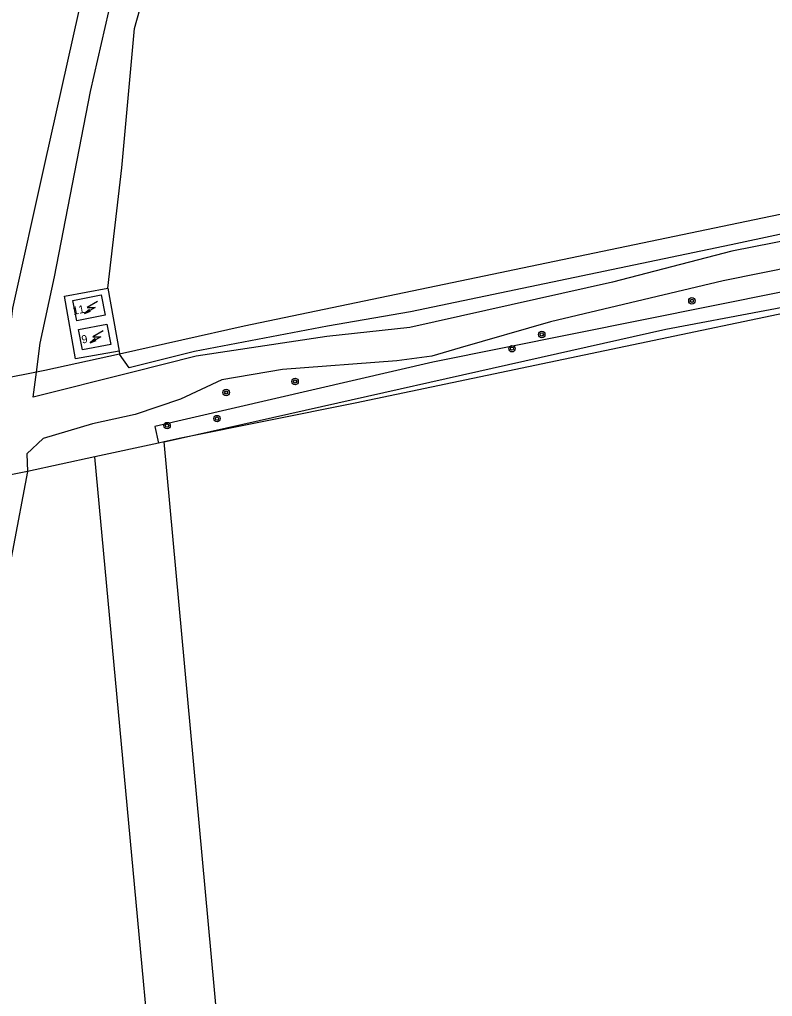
# Model space of a CAD drawing. Extents: x 126000 to 131009, y 393000 to 395500.
# Drawn here: x 128339.8 to 128433.7, y 395218 to 395340 of the extents above; entities that cross this region are included whole.
import ezdxf

# ---------------------------------------------------------------- set-up
doc = ezdxf.new("R2010")
doc.units = 0
for name, color, linetype in [('gg-afsc-draadraster', 7, 'Continuous'), ('gg-afsc-hekwerk', 7, 'Continuous'), ('gg-anno-huisnummerreeks BGT', 7, 'Continuous'), ('gg-bbg-hoofdgebouw', 7, 'Continuous'), ('gg-knt-onverhard', 7, 'Continuous'), ('gg-kntw-greppel-droge sloot', 7, 'Continuous'), ('gt-grn-groengrens', 7, 'Continuous'), ('gt-symb-boom', 7, 'Continuous'), ('gt-symb-trafo symbool', 7, 'Continuous')]:
    doc.layers.add(name, color=color, linetype=linetype)

# ---------------------------------------------------------------- blocks, each defined once
blk = doc.blocks.new('gt0-BOOM')
at = {"layer": 'gt-symb-boom'}
for radius in [0.4, 0.2]:
    blk.add_circle((0, 0), radius, dxfattribs=at)
blk = doc.blocks.new('gt0-HSP')
at = {"layer": 'gt-symb-trafo symbool'}
for points in [[(0.77, 0.75), (-0.53, 0), (0.47, 0), (-0.83, -0.75)], [(-0.22, -0.24), (-0.83, -0.75), (-0.08, -0.48)]]:
    blk.add_lwpolyline(points, dxfattribs=at)

msp = doc.modelspace()

# ---------------------------------------------------------------- linework, layer by layer
at = {"layer": 'gg-afsc-draadraster'}
for p, q in [((128341.89, 395296), (128337.89, 395295.24)), ((128357.1, 395287.15), (128349.18, 395285.43)), ((128349.18, 395285.43), (128340.78, 395283.62)), ((128340.78, 395283.62), (128336.68, 395262.07))]:
    msp.add_line(p, q, dxfattribs=at)
for points in [[(128468.7, 395322.74), (128433.49, 395315.45), (128367.82, 395301.75), (128352.27, 395298.28)], [(128559.04, 395222.78), (128544.25, 395264.86), (128523.46, 395322.14), (128472.55, 395311.21), (128381.66, 395292.13), (128359.9, 395287.75), (128357.81, 395287.3)], [(128352.27, 395298.28), (128342.95, 395296.21), (128341.89, 395296)]]:
    msp.add_lwpolyline(points, dxfattribs=at)
at = {"layer": 'gg-afsc-hekwerk'}
msp.add_line((128350.8, 395306.49), (128352.19, 395298.65), dxfattribs=at)
msp.add_lwpolyline([(128352.19, 395298.65), (128346.77, 395297.66), (128345.37, 395305.52), (128350.8, 395306.49)], dxfattribs=at)
at = {"layer": 'gg-bbg-hoofdgebouw'}
for points in [[(128346.93, 395302.43), (128346.43, 395304.98), (128349.97, 395305.65), (128350.47, 395303.11), (128346.93, 395302.43)], [(128347.65, 395298.78), (128347.15, 395301.32), (128350.69, 395301.99), (128351.19, 395299.45), (128347.65, 395298.78)]]:
    msp.add_lwpolyline(points, dxfattribs=at)
at = {"layer": 'gg-knt-onverhard'}
for p, q in [((128386.51, 394974.48), (128357.81, 395287.3)), ((128340.78, 395283.62), (128332.4, 395281.91))]:
    msp.add_line(p, q, dxfattribs=at)
for points in [[(128337.89, 395295.24), (128338.94, 395304.01), (128342.88, 395321.8), (128353.68, 395370.08), (128360.07, 395399.84), (128367.1, 395434.74), (128374.34, 395469.62), (128380.34, 395500)], [(128341.89, 395296), (128342.34, 395299.65), (128344.14, 395307.92), (128348.63, 395331.05), (128355.03, 395359.07), (128360.41, 395384.78), (128366.41, 395412.99), (128378.53, 395470.16), (128383.92, 395500)], [(128515.55, 395326.61), (128500.45, 395324.63), (128490.38, 395322.16), (128481.33, 395320.83), (128474.29, 395318.54), (128465.58, 395317.18), (128454.65, 395316.26), (128428.67, 395311.13), (128413.75, 395307.24), (128388.46, 395301.57), (128378.13, 395300.48), (128361.81, 395298.01), (128353.76, 395295.97), (128341.5, 395292.89), (128341.89, 395296)], [(128527.19, 395320.46), (128524.84, 395322.13), (128522.88, 395323.3), (128520.39, 395323.86), (128516.51, 395323.57), (128500.65, 395321.41), (128490.83, 395318.91), (128481.74, 395317.66), (128474.49, 395315.32), (128467.25, 395313.76), (128454.99, 395312.96), (128427.56, 395307.4), (128406.01, 395302.3), (128394.75, 395299.05), (128391.22, 395297.99), (128386.87, 395297.44), (128372.57, 395296.33), (128365.04, 395295.07), (128359.87, 395292.63), (128354.2, 395290.74), (128348.88, 395289.56), (128342.72, 395287.73), (128340.68, 395285.83), (128340.78, 395283.62)], [(128290.64, 395012.51), (128373.88, 395019.02), (128349.18, 395285.43)]]:
    msp.add_lwpolyline(points, dxfattribs=at)
at = {"layer": 'gg-kntw-greppel-droge sloot'}
msp.add_line((128357.81, 395287.3), (128357.1, 395287.15), dxfattribs=at)
for points in [[(128468.7, 395322.74), (128515.88, 395331.73), (128516.6, 395330.35), (128476.68, 395321.69), (128454.44, 395317.47), (128428.58, 395311.93), (128388.55, 395303.56), (128378.21, 395301.77), (128361.6, 395298.6), (128353.44, 395296.56), (128352.27, 395298.28)], [(128357.81, 395287.3), (128420.42, 395301.37), (128445.11, 395306.03), (128519.69, 395321.64), (128518.53, 395323.18), (128479.28, 395315.4), (128452.42, 395309.54), (128391.35, 395297.25), (128356.65, 395289.21), (128357.1, 395287.15)]]:
    msp.add_lwpolyline(points, dxfattribs=at)
at = {"layer": 'gt-grn-groengrens'}
msp.add_line((128352.19, 395298.65), (128352.27, 395298.28), dxfattribs=at)
msp.add_lwpolyline([(128350.8, 395306.49), (128352.55, 395321.53), (128354.14, 395338.94), (128358.28, 395353.78), (128371.48, 395354.92), (128370.1, 395382.48), (128378.11, 395410.24), (128385.62, 395426.51), (128390.23, 395467.51), (128394.02, 395500)], dxfattribs=at)

# ---------------------------------------------------------------- block references
at = {"layer": 'gt-symb-boom'}
for p in [(128423.67, 395304.92), (128404.94, 395300.72), (128401.22, 395298.94), (128374.16, 395294.85), (128365.56, 395293.47), (128364.42, 395290.22), (128358.19, 395289.34)]:
    msp.add_blockref('gt0-BOOM', p, dxfattribs=at)
at = {"layer": 'gt-symb-trafo symbool'}
for p in [(128348.73, 395304.09), (128349.44, 395300.44)]:
    msp.add_blockref('gt0-HSP', p, dxfattribs=at)

# ---------------------------------------------------------------- texts
at = {"layer": 'gg-anno-huisnummerreeks BGT'}
for s, p in [('11', (128346.51, 395303.16)), ('9', (128347.61, 395299.58))]:
    msp.add_text(s, height=1, rotation=11.1, dxfattribs=at).set_placement(p)

doc.saveas('drawing.dxf')
